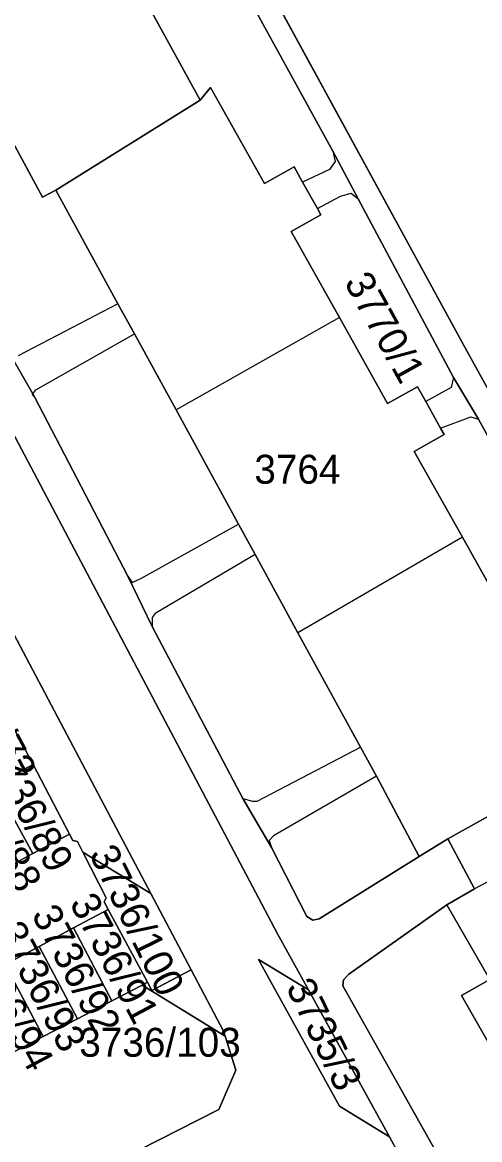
# Model space of a CAD drawing. Extents: x -262715 to -259381, y -1237238 to -1231182.
# Drawn here: x -261687.7 to -261656.1, y -1235487.1 to -1235409.9 of the extents above; entities that cross this region are included whole.
import ezdxf

# ---------------------------------------------------------------- set-up
doc = ezdxf.new("R2010")
doc.units = 0
for name, color, linetype in [('body_kn', 7, 'Continuous'), ('kladpar_druhypozemkov', 7, 'Continuous'), ('kladpar_hranice', 7, 'Continuous'), ('kladpar_parcelnecisla', 7, 'Continuous'), ('kladpar_plochy', 7, 'Continuous'), ('kladpar_sipky', 7, 'Continuous'), ('zappar_hrandruhpozemk', 7, 'Continuous')]:
    doc.layers.add(name, color=color, linetype=linetype)

msp = doc.modelspace()

# ---------------------------------------------------------------- linework, layer by layer
at = {"layer": 'body_kn'}
for p, q in [((-261674.72, -1235414.39), (-261674.72, -1235414.39)), ((-261674.72, -1235414.39), (-261674.72, -1235414.39)), ((-261675.43, -1235415.26), (-261675.43, -1235415.26)), ((-261666.28, -1235418.79), (-261666.28, -1235418.79)), ((-261666.28, -1235418.79), (-261666.28, -1235418.79)), ((-261666.1, -1235419.5), (-261666.1, -1235419.5)), ((-261668.94, -1235419.88), (-261668.94, -1235419.88)), ((-261666.51, -1235420.05), (-261666.51, -1235420.05)), ((-261671, -1235421.03), (-261671, -1235421.03)), ((-261668.36, -1235420.93), (-261668.36, -1235420.93)), ((-261686.33, -1235421.98), (-261686.33, -1235421.98)), ((-261685.41, -1235421.49), (-261685.41, -1235421.49)), ((-261665.74, -1235421.9), (-261665.74, -1235421.9)), ((-261665, -1235421.7), (-261665, -1235421.7)), ((-261667.33, -1235422.76), (-261667.33, -1235422.76)), ((-261667.33, -1235422.76), (-261667.33, -1235422.76)), ((-261664.52, -1235422.1), (-261664.52, -1235422.1)), ((-261667.09, -1235423.19), (-261667.09, -1235423.19)), ((-261669.15, -1235424.35), (-261669.15, -1235424.35)), ((-261681.12, -1235429.34), (-261681.12, -1235429.34)), ((-261681.12, -1235429.34), (-261681.12, -1235429.34)), ((-261665.82, -1235430.29), (-261665.82, -1235430.29)), ((-261665.82, -1235430.29), (-261665.82, -1235430.29)), ((-261679.99, -1235431.41), (-261679.99, -1235431.41)), ((-261657.24, -1235432.19), (-261657.24, -1235432.19)), ((-261660.42, -1235435.08), (-261660.42, -1235435.08)), ((-261658.09, -1235435.12), (-261658.09, -1235435.12)), ((-261657.93, -1235434.43), (-261657.93, -1235434.43)), ((-261657.93, -1235434.43), (-261657.93, -1235434.43)), ((-261687.05, -1235435.61), (-261687.05, -1235435.61)), ((-261687.01, -1235435.56), (-261687.01, -1235435.56)), ((-261687.01, -1235435.56), (-261687.01, -1235435.56)), ((-261686.87, -1235435.81), (-261686.87, -1235435.81)), ((-261686.87, -1235435.81), (-261686.87, -1235435.81)), ((-261686.8, -1235435.29), (-261686.8, -1235435.29)), ((-261677.11, -1235436.68), (-261677.11, -1235436.68)), ((-261662.49, -1235436.24), (-261662.49, -1235436.24)), ((-261659.85, -1235436.1), (-261659.85, -1235436.1)), ((-261656.74, -1235437.16), (-261656.74, -1235437.16)), ((-261656.21, -1235437.32), (-261656.21, -1235437.32)), ((-261658.82, -1235437.94), (-261658.82, -1235437.94)), ((-261658.82, -1235437.94), (-261658.82, -1235437.94)), ((-261658.58, -1235438.37), (-261658.58, -1235438.37)), ((-261660.64, -1235439.55), (-261660.64, -1235439.55)), ((-261672.79, -1235444.57), (-261672.79, -1235444.57)), ((-261657.31, -1235445.48), (-261657.31, -1235445.48)), ((-261657.31, -1235445.48), (-261657.31, -1235445.48)), ((-261671.63, -1235446.68), (-261671.63, -1235446.68)), ((-261671.63, -1235446.68), (-261671.63, -1235446.68)), ((-261680.44, -1235448.17), (-261680.44, -1235448.17)), ((-261680.44, -1235448.17), (-261680.44, -1235448.17)), ((-261680.13, -1235448.6), (-261680.13, -1235448.6)), ((-261679.54, -1235448.33), (-261679.54, -1235448.33)), ((-261678.75, -1235451.03), (-261678.75, -1235451.03)), ((-261678.55, -1235450.76), (-261678.55, -1235450.76)), ((-261678.75, -1235451.66), (-261678.75, -1235451.66)), ((-261668.68, -1235452.09), (-261668.68, -1235452.09)), ((-261664.36, -1235459.98), (-261664.36, -1235459.98)), ((-261686.99, -1235461.2), (-261686.99, -1235461.2)), ((-261663.26, -1235462), (-261663.26, -1235462)), ((-261663.26, -1235462), (-261663.26, -1235462)), ((-261672.49, -1235463.55), (-261672.49, -1235463.55)), ((-261672.49, -1235463.55), (-261672.49, -1235463.55)), ((-261671.83, -1235463.73), (-261671.83, -1235463.73)), ((-261671.49, -1235463.73), (-261671.49, -1235463.73)), ((-261684.47, -1235466), (-261684.47, -1235466)), ((-261684.24, -1235466.44), (-261684.24, -1235466.44)), ((-261683.92, -1235466.5), (-261683.92, -1235466.5)), ((-261670.68, -1235466.45), (-261670.68, -1235466.45)), ((-261670.38, -1235466.11), (-261670.38, -1235466.11)), ((-261658.33, -1235466.33), (-261658.33, -1235466.33)), ((-261687.01, -1235467.35), (-261687.01, -1235467.35)), ((-261683.54, -1235467.24), (-261683.54, -1235467.24)), ((-261683.54, -1235467.24), (-261683.54, -1235467.24)), ((-261670.5, -1235466.92), (-261670.5, -1235466.92)), ((-261660.3, -1235467.54), (-261660.3, -1235467.54)), ((-261656.48, -1235469.79), (-261656.48, -1235469.79)), ((-261682.07, -1235470.68), (-261682.07, -1235470.68)), ((-261681.93, -1235470.4), (-261681.93, -1235470.4)), ((-261678.85, -1235470.11), (-261678.85, -1235470.11)), ((-261678.85, -1235470.11), (-261678.85, -1235470.11)), ((-261681.79, -1235471.21), (-261681.79, -1235471.21)), ((-261658.39, -1235470.88), (-261658.39, -1235470.88)), ((-261668.07, -1235471.7), (-261668.07, -1235471.7)), ((-261667.66, -1235471.95), (-261667.66, -1235471.95)), ((-261667.22, -1235471.86), (-261667.22, -1235471.86)), ((-261684.2, -1235472.49), (-261684.2, -1235472.49)), ((-261684.2, -1235472.49), (-261684.2, -1235472.49)), ((-261670.09, -1235472.89), (-261670.09, -1235472.89)), ((-261686.56, -1235473.76), (-261686.56, -1235473.76)), ((-261686.56, -1235473.76), (-261686.56, -1235473.76)), ((-261671.4, -1235474.67), (-261671.4, -1235474.67)), ((-261676.06, -1235475.38), (-261676.06, -1235475.38)), ((-261676.06, -1235475.38), (-261676.06, -1235475.38)), ((-261665.53, -1235476.08), (-261665.53, -1235476.08)), ((-261665.17, -1235475.69), (-261665.17, -1235475.69)), ((-261679.46, -1235476.44), (-261679.46, -1235476.44)), ((-261679.08, -1235476.24), (-261679.08, -1235476.24)), ((-261678.77, -1235476.81), (-261678.77, -1235476.81)), ((-261667.96, -1235476.77), (-261667.96, -1235476.77)), ((-261667.96, -1235476.77), (-261667.96, -1235476.77)), ((-261665.58, -1235476.48), (-261665.58, -1235476.48)), ((-261681.54, -1235477.52), (-261681.54, -1235477.52)), ((-261657.39, -1235477.16), (-261657.39, -1235477.16)), ((-261683.91, -1235478.76), (-261683.91, -1235478.76)), ((-261673.82, -1235479.62), (-261673.82, -1235479.62)), ((-261673.71, -1235479.97), (-261673.71, -1235479.97)), ((-261686.28, -1235480), (-261686.28, -1235480)), ((-261672.98, -1235482.32), (-261672.98, -1235482.32)), ((-261674.14, -1235485.03), (-261674.14, -1235485.03)), ((-261665.81, -1235484.81), (-261665.81, -1235484.81)), ((-261662.36, -1235486.93), (-261662.36, -1235486.93)), ((-261662.36, -1235486.93), (-261662.36, -1235486.93))]:
    msp.add_line(p, q, dxfattribs=at)
at = {"layer": 'kladpar_druhypozemkov'}
for p, q in [((-261661.45, -1235431.63), (-261661.45, -1235431.63)), ((-261669.33, -1235439.52), (-261669.33, -1235439.52)), ((-261685.53, -1235464.72), (-261685.53, -1235464.72)), ((-261677.63, -1235474), (-261677.63, -1235474)), ((-261680.2, -1235475), (-261680.2, -1235475)), ((-261682.66, -1235476.19), (-261682.66, -1235476.19)), ((-261685.29, -1235477.12), (-261685.29, -1235477.12)), ((-261676.51, -1235477.13), (-261676.51, -1235477.13)), ((-261668.49, -1235477.64), (-261668.49, -1235477.64)), ((-261687.61, -1235478.56), (-261687.61, -1235478.56))]:
    msp.add_line(p, q, dxfattribs=at)
at = {"layer": 'kladpar_hranice'}
for p, q in [((-261703.62, -1235423.27), (-261678.85, -1235470.11)), ((-261667.96, -1235476.77), (-261662.36, -1235486.93))]:
    msp.add_line(p, q, dxfattribs=at)
for points in [[(-261809.04, -1235212.19), (-261808.62, -1235214.91), (-261807.47, -1235217.13), (-261805.77, -1235218.58), (-261802.73, -1235220.01), (-261795.65, -1235222.6), (-261786.63, -1235237.16), (-261748.08, -1235303.79), (-261742.98, -1235312.77), (-261741.37, -1235315.34), (-261739.11, -1235317.34), (-261735.07, -1235317.75), (-261705.46, -1235303.06), (-261703.37, -1235307.52), (-261732.44, -1235322.67), (-261734.95, -1235324.2), (-261737.36, -1235326.94), (-261738.5, -1235329.5), (-261738.26, -1235334.93), (-261737.37, -1235339), (-261730.12, -1235359.71), (-261723.19, -1235372.37), (-261670.09, -1235472.89), (-261667.96, -1235476.77)], [(-261704.58, -1235346.36), (-261682.17, -1235386.46), (-261657.24, -1235432.19), (-261642.97, -1235458.01)], [(-261622.45, -1235472.98), (-261625.03, -1235476.61), (-261628.14, -1235478.84), (-261629.4, -1235479.24), (-261630.36, -1235478.64), (-261640.86, -1235458.1), (-261642.97, -1235458.01), (-261657.24, -1235432.19), (-261682.17, -1235386.46), (-261704.58, -1235346.36)], [(-261661.1, -1235489.22), (-261662.36, -1235486.93), (-261667.96, -1235476.77), (-261670.09, -1235472.89), (-261723.19, -1235372.37), (-261730.12, -1235359.71)], [(-261697.29, -1235362.81), (-261691.94, -1235372.11), (-261689.95, -1235375.57), (-261683.4, -1235387.5), (-261681.43, -1235390.99), (-261675.09, -1235402.7), (-261673.13, -1235406.29), (-261666.28, -1235418.79), (-261664.52, -1235422.1), (-261657.93, -1235434.43), (-261656.21, -1235437.32), (-261649.76, -1235449.09)], [(-261649.76, -1235449.09), (-261656.21, -1235437.32), (-261657.93, -1235434.43), (-261664.52, -1235422.1), (-261666.28, -1235418.79), (-261673.13, -1235406.29), (-261675.09, -1235402.7), (-261681.43, -1235390.99), (-261683.4, -1235387.5), (-261689.95, -1235375.57), (-261691.94, -1235372.11), (-261697.29, -1235362.81)], [(-261801.27, -1235369.39), (-261787.77, -1235379.3), (-261783.89, -1235381.96), (-261746.22, -1235413.83), (-261733.45, -1235436.74), (-261727.89, -1235446.72), (-261708.1, -1235482.24), (-261703.58, -1235487.53), (-261696.5, -1235491.96), (-261691.65, -1235492.63), (-261686.53, -1235491.33), (-261674.14, -1235485.03), (-261672.98, -1235482.32), (-261673.71, -1235479.97), (-261673.82, -1235479.62), (-261676.06, -1235475.38), (-261678.85, -1235470.11), (-261703.62, -1235423.27), (-261707.83, -1235415.31), (-261712.43, -1235406.61), (-261716.8, -1235398.35), (-261718.47, -1235395.18), (-261719.26, -1235393.69), (-261731.81, -1235369.96)], [(-261703.87, -1235403.36), (-261697.12, -1235416.29), (-261695.39, -1235419.99), (-261688.61, -1235432.76), (-261687.01, -1235435.56), (-261686.87, -1235435.81), (-261680.44, -1235448.17), (-261678.75, -1235451.66), (-261672.49, -1235463.55), (-261670.5, -1235466.92), (-261668.07, -1235471.7), (-261667.66, -1235471.95), (-261667.22, -1235471.86), (-261660.3, -1235467.54), (-261658.33, -1235466.33), (-261656.48, -1235469.79), (-261658.39, -1235470.88), (-261665.17, -1235475.69), (-261665.53, -1235476.08), (-261665.58, -1235476.48), (-261656.26, -1235493.1)], [(-261678.89, -1235408.97), (-261675.43, -1235415.26), (-261685.41, -1235421.49), (-261686.33, -1235421.98), (-261689.85, -1235415.53), (-261691, -1235413.42), (-261695.01, -1235406.09)], [(-261653.99, -1235451.42), (-261657.31, -1235445.48), (-261660.64, -1235439.55), (-261658.58, -1235438.37), (-261658.82, -1235437.94), (-261659.85, -1235436.1), (-261660.42, -1235435.08), (-261662.49, -1235436.24), (-261665.82, -1235430.29), (-261669.15, -1235424.35), (-261667.09, -1235423.19), (-261667.33, -1235422.76), (-261668.36, -1235420.93), (-261668.94, -1235419.88), (-261671, -1235421.03), (-261674.72, -1235414.39), (-261675.43, -1235415.26), (-261678.89, -1235408.97)], [(-261648.74, -1235460.98), (-261658.33, -1235466.33), (-261660.3, -1235467.54), (-261663.26, -1235462), (-261664.36, -1235459.98), (-261668.68, -1235452.09), (-261671.63, -1235446.68), (-261672.79, -1235444.57), (-261677.11, -1235436.68), (-261679.99, -1235431.41), (-261681.12, -1235429.34), (-261685.41, -1235421.49), (-261675.43, -1235415.26), (-261674.72, -1235414.39)], [(-261674.72, -1235414.39), (-261671, -1235421.03), (-261668.94, -1235419.88), (-261668.36, -1235420.93), (-261667.33, -1235422.76), (-261667.09, -1235423.19), (-261669.15, -1235424.35), (-261665.82, -1235430.29), (-261662.49, -1235436.24), (-261660.42, -1235435.08), (-261659.85, -1235436.1), (-261658.82, -1235437.94), (-261658.58, -1235438.37), (-261660.64, -1235439.55), (-261657.31, -1235445.48), (-261653.99, -1235451.42)], [(-261689.85, -1235415.53), (-261686.33, -1235421.98), (-261685.41, -1235421.49), (-261681.12, -1235429.34), (-261679.99, -1235431.41), (-261677.11, -1235436.68), (-261672.79, -1235444.57), (-261671.63, -1235446.68), (-261668.68, -1235452.09), (-261664.36, -1235459.98), (-261663.26, -1235462), (-261660.3, -1235467.54), (-261667.22, -1235471.86), (-261667.66, -1235471.95), (-261668.07, -1235471.7), (-261670.5, -1235466.92), (-261672.49, -1235463.55), (-261678.75, -1235451.66), (-261680.44, -1235448.17), (-261686.87, -1235435.81), (-261687.01, -1235435.56), (-261688.61, -1235432.76)], [(-261689.6, -1235456.32), (-261686.99, -1235461.2), (-261689.62, -1235462.57), (-261692.14, -1235457.67), (-261689.6, -1235456.32)], [(-261678.85, -1235470.11), (-261683.54, -1235467.24), (-261683.92, -1235466.5), (-261684.24, -1235466.44), (-261684.47, -1235466), (-261686.99, -1235461.2), (-261689.6, -1235456.32)], [(-261647.72, -1235460.3), (-261645.63, -1235463.99), (-261643.84, -1235467.14), (-261644.82, -1235467.77), (-261643.8, -1235469.66), (-261641.18, -1235468.23), (-261636.44, -1235476.52), (-261652.5, -1235485.71), (-261657.39, -1235477.16), (-261655.43, -1235476.04), (-261658.39, -1235470.88), (-261656.48, -1235469.79), (-261658.33, -1235466.33), (-261648.74, -1235460.98), (-261647.72, -1235460.3)], [(-261689.62, -1235462.57), (-261686.99, -1235461.2), (-261684.47, -1235466), (-261687.01, -1235467.35), (-261689.62, -1235462.57)], [(-261691.92, -1235463.78), (-261689.62, -1235462.57), (-261687.01, -1235467.35), (-261689.35, -1235468.6), (-261691.92, -1235463.78)], [(-261689.35, -1235468.6), (-261687.01, -1235467.35), (-261684.47, -1235466), (-261684.24, -1235466.44), (-261683.92, -1235466.5), (-261683.54, -1235467.24), (-261681.93, -1235470.4), (-261682.07, -1235470.68), (-261681.79, -1235471.21), (-261684.2, -1235472.49), (-261686.56, -1235473.76), (-261688.92, -1235475.01)], [(-261683.54, -1235467.24), (-261678.85, -1235470.11), (-261676.06, -1235475.38), (-261678.77, -1235476.81), (-261679.08, -1235476.24), (-261681.79, -1235471.21), (-261682.07, -1235470.68), (-261681.93, -1235470.4), (-261683.54, -1235467.24)], [(-261684.2, -1235472.49), (-261681.79, -1235471.21), (-261679.08, -1235476.24), (-261679.46, -1235476.44), (-261681.54, -1235477.52), (-261684.2, -1235472.49)], [(-261652.41, -1235493.92), (-261656.26, -1235493.1), (-261665.58, -1235476.48), (-261665.53, -1235476.08), (-261665.17, -1235475.69), (-261658.39, -1235470.88), (-261655.43, -1235476.04), (-261657.39, -1235477.16), (-261652.5, -1235485.71)], [(-261684.2, -1235472.49), (-261681.54, -1235477.52), (-261683.91, -1235478.76), (-261686.56, -1235473.76), (-261684.2, -1235472.49)], [(-261686.56, -1235473.76), (-261683.91, -1235478.76), (-261686.28, -1235480), (-261688.92, -1235475.01), (-261686.56, -1235473.76)], [(-261688.92, -1235475.01), (-261686.28, -1235480), (-261688.66, -1235481.24), (-261691.29, -1235476.27), (-261688.92, -1235475.01)], [(-261662.36, -1235486.93), (-261665.81, -1235484.81), (-261671.4, -1235474.67), (-261667.96, -1235476.77)], [(-261667.96, -1235476.77), (-261671.4, -1235474.67), (-261665.81, -1235484.81), (-261662.36, -1235486.93)], [(-261676.06, -1235475.38), (-261673.82, -1235479.62), (-261673.71, -1235479.97), (-261679.46, -1235476.44), (-261679.08, -1235476.24), (-261678.77, -1235476.81), (-261676.06, -1235475.38)], [(-261688.66, -1235481.24), (-261686.28, -1235480), (-261683.91, -1235478.76), (-261681.54, -1235477.52), (-261679.46, -1235476.44), (-261673.71, -1235479.97), (-261672.98, -1235482.32), (-261674.14, -1235485.03), (-261686.53, -1235491.33)], [(-261662.36, -1235486.93), (-261661.1, -1235489.22), (-261659.04, -1235491.67), (-261656.26, -1235493.1), (-261652.41, -1235493.92), (-261651.28, -1235493.73)]]:
    msp.add_lwpolyline(points, dxfattribs=at)
at = {"layer": 'kladpar_plochy'}
for p, q in [((-261657.24, -1235432.19), (-261682.17, -1235386.46)), ((-261642.97, -1235458.01), (-261657.24, -1235432.19))]:
    msp.add_line(p, q, dxfattribs=at)
for points in [[(-261704.58, -1235346.36), (-261682.17, -1235386.46), (-261657.24, -1235432.19), (-261642.97, -1235458.01)], [(-261661.1, -1235489.22), (-261662.36, -1235486.93), (-261667.96, -1235476.77), (-261670.09, -1235472.89), (-261723.19, -1235372.37), (-261730.12, -1235359.71)], [(-261730.12, -1235359.71), (-261723.19, -1235372.37), (-261670.09, -1235472.89), (-261667.96, -1235476.77), (-261671.4, -1235474.67), (-261665.81, -1235484.81), (-261662.36, -1235486.93), (-261661.1, -1235489.22), (-261659.04, -1235491.67), (-261656.26, -1235493.1), (-261652.41, -1235493.92)], [(-261697.29, -1235362.81), (-261691.94, -1235372.11), (-261689.95, -1235375.57), (-261683.4, -1235387.5), (-261681.43, -1235390.99), (-261675.09, -1235402.7), (-261673.13, -1235406.29), (-261666.28, -1235418.79), (-261664.52, -1235422.1), (-261657.93, -1235434.43), (-261656.21, -1235437.32), (-261649.76, -1235449.09)], [(-261649.76, -1235449.09), (-261656.21, -1235437.32), (-261657.93, -1235434.43), (-261664.52, -1235422.1), (-261666.28, -1235418.79), (-261673.13, -1235406.29), (-261675.09, -1235402.7), (-261681.43, -1235390.99), (-261683.4, -1235387.5), (-261689.95, -1235375.57), (-261691.94, -1235372.11), (-261697.29, -1235362.81)], [(-261801.27, -1235369.39), (-261787.77, -1235379.3), (-261783.89, -1235381.96), (-261746.22, -1235413.83), (-261733.45, -1235436.74), (-261727.89, -1235446.72), (-261708.1, -1235482.24), (-261703.58, -1235487.53), (-261696.5, -1235491.96), (-261691.65, -1235492.63), (-261686.53, -1235491.33), (-261674.14, -1235485.03), (-261672.98, -1235482.32), (-261673.71, -1235479.97), (-261673.82, -1235479.62), (-261676.06, -1235475.38), (-261678.85, -1235470.11), (-261703.62, -1235423.27), (-261707.83, -1235415.31), (-261712.43, -1235406.61), (-261716.8, -1235398.35), (-261718.47, -1235395.18), (-261719.26, -1235393.69), (-261731.81, -1235369.96)], [(-261703.87, -1235403.36), (-261697.12, -1235416.29), (-261695.39, -1235419.99), (-261688.61, -1235432.76), (-261687.01, -1235435.56), (-261686.87, -1235435.81), (-261680.44, -1235448.17), (-261678.75, -1235451.66), (-261672.49, -1235463.55), (-261670.5, -1235466.92), (-261668.07, -1235471.7), (-261667.66, -1235471.95), (-261667.22, -1235471.86), (-261660.3, -1235467.54), (-261658.33, -1235466.33), (-261656.48, -1235469.79), (-261658.39, -1235470.88), (-261665.17, -1235475.69), (-261665.53, -1235476.08), (-261665.58, -1235476.48), (-261656.26, -1235493.1)], [(-261678.89, -1235408.97), (-261675.43, -1235415.26), (-261685.41, -1235421.49), (-261686.33, -1235421.98), (-261689.85, -1235415.53), (-261691, -1235413.42), (-261695.01, -1235406.09)], [(-261653.99, -1235451.42), (-261657.31, -1235445.48), (-261660.64, -1235439.55), (-261658.58, -1235438.37), (-261658.82, -1235437.94), (-261659.85, -1235436.1), (-261660.42, -1235435.08), (-261662.49, -1235436.24), (-261665.82, -1235430.29), (-261669.15, -1235424.35), (-261667.09, -1235423.19), (-261667.33, -1235422.76), (-261668.36, -1235420.93), (-261668.94, -1235419.88), (-261671, -1235421.03), (-261674.72, -1235414.39), (-261675.43, -1235415.26), (-261678.89, -1235408.97)], [(-261648.74, -1235460.98), (-261658.33, -1235466.33), (-261660.3, -1235467.54), (-261663.26, -1235462), (-261664.36, -1235459.98), (-261668.68, -1235452.09), (-261671.63, -1235446.68), (-261672.79, -1235444.57), (-261677.11, -1235436.68), (-261679.99, -1235431.41), (-261681.12, -1235429.34), (-261685.41, -1235421.49), (-261675.43, -1235415.26), (-261674.72, -1235414.39), (-261671, -1235421.03), (-261668.94, -1235419.88), (-261668.36, -1235420.93), (-261667.33, -1235422.76), (-261667.09, -1235423.19), (-261669.15, -1235424.35), (-261665.82, -1235430.29), (-261662.49, -1235436.24), (-261660.42, -1235435.08), (-261659.85, -1235436.1), (-261658.82, -1235437.94), (-261658.58, -1235438.37), (-261660.64, -1235439.55), (-261657.31, -1235445.48), (-261653.99, -1235451.42)], [(-261689.85, -1235415.53), (-261686.33, -1235421.98), (-261685.41, -1235421.49), (-261681.12, -1235429.34), (-261679.99, -1235431.41), (-261677.11, -1235436.68), (-261672.79, -1235444.57), (-261671.63, -1235446.68), (-261668.68, -1235452.09), (-261664.36, -1235459.98), (-261663.26, -1235462), (-261660.3, -1235467.54), (-261667.22, -1235471.86), (-261667.66, -1235471.95), (-261668.07, -1235471.7), (-261670.5, -1235466.92), (-261672.49, -1235463.55), (-261678.75, -1235451.66), (-261680.44, -1235448.17), (-261686.87, -1235435.81), (-261687.01, -1235435.56), (-261688.61, -1235432.76)], [(-261703.62, -1235423.27), (-261678.85, -1235470.11), (-261683.54, -1235467.24), (-261683.92, -1235466.5), (-261684.24, -1235466.44), (-261684.47, -1235466), (-261686.99, -1235461.2), (-261689.6, -1235456.32)], [(-261689.35, -1235468.6), (-261687.01, -1235467.35), (-261684.47, -1235466), (-261684.24, -1235466.44), (-261683.92, -1235466.5), (-261683.54, -1235467.24), (-261681.93, -1235470.4), (-261682.07, -1235470.68), (-261681.79, -1235471.21), (-261684.2, -1235472.49), (-261686.56, -1235473.76), (-261688.92, -1235475.01)], [(-261652.41, -1235493.92), (-261656.26, -1235493.1), (-261665.58, -1235476.48), (-261665.53, -1235476.08), (-261665.17, -1235475.69), (-261658.39, -1235470.88), (-261655.43, -1235476.04), (-261657.39, -1235477.16), (-261652.5, -1235485.71)], [(-261688.66, -1235481.24), (-261686.28, -1235480), (-261683.91, -1235478.76), (-261681.54, -1235477.52), (-261679.46, -1235476.44), (-261673.71, -1235479.97), (-261672.98, -1235482.32), (-261674.14, -1235485.03), (-261686.53, -1235491.33)]]:
    msp.add_lwpolyline(points, dxfattribs=at)
for points in [[(-261689.6, -1235456.32), (-261686.99, -1235461.2), (-261689.62, -1235462.57), (-261692.14, -1235457.67)], [(-261647.72, -1235460.3), (-261645.63, -1235463.99), (-261643.84, -1235467.14), (-261644.82, -1235467.77), (-261643.8, -1235469.66), (-261641.18, -1235468.23), (-261636.44, -1235476.52), (-261652.5, -1235485.71), (-261657.39, -1235477.16), (-261655.43, -1235476.04), (-261658.39, -1235470.88), (-261656.48, -1235469.79), (-261658.33, -1235466.33), (-261648.74, -1235460.98)], [(-261689.62, -1235462.57), (-261686.99, -1235461.2), (-261684.47, -1235466), (-261687.01, -1235467.35)], [(-261691.92, -1235463.78), (-261689.62, -1235462.57), (-261687.01, -1235467.35), (-261689.35, -1235468.6)], [(-261683.54, -1235467.24), (-261678.85, -1235470.11), (-261676.06, -1235475.38), (-261678.77, -1235476.81), (-261679.08, -1235476.24), (-261681.79, -1235471.21), (-261682.07, -1235470.68), (-261681.93, -1235470.4)], [(-261684.2, -1235472.49), (-261681.79, -1235471.21), (-261679.08, -1235476.24), (-261679.46, -1235476.44), (-261681.54, -1235477.52)], [(-261684.2, -1235472.49), (-261681.54, -1235477.52), (-261683.91, -1235478.76), (-261686.56, -1235473.76)], [(-261686.56, -1235473.76), (-261683.91, -1235478.76), (-261686.28, -1235480), (-261688.92, -1235475.01)], [(-261688.92, -1235475.01), (-261686.28, -1235480), (-261688.66, -1235481.24), (-261691.29, -1235476.27)], [(-261667.96, -1235476.77), (-261662.36, -1235486.93), (-261665.81, -1235484.81), (-261671.4, -1235474.67)], [(-261676.06, -1235475.38), (-261673.82, -1235479.62), (-261673.71, -1235479.97), (-261679.46, -1235476.44), (-261679.08, -1235476.24), (-261678.77, -1235476.81)]]:
    msp.add_lwpolyline(points, close=True, dxfattribs=at)
at = {"layer": 'kladpar_sipky'}
msp.add_line((-261676.18, -1235477.5), (-261676.18, -1235477.5), dxfattribs=at)
at = {"layer": 'zappar_hrandruhpozemk'}
for p, q in [((-261666.51, -1235420.05), (-261668.36, -1235420.93)), ((-261667.33, -1235422.76), (-261665.74, -1235421.9)), ((-261681.12, -1235429.34), (-261688.02, -1235432.93)), ((-261665.82, -1235430.29), (-261677.11, -1235436.68)), ((-261686.8, -1235435.29), (-261679.99, -1235431.41)), ((-261658.09, -1235435.12), (-261659.85, -1235436.1)), ((-261657.93, -1235434.43), (-261658.09, -1235435.12)), ((-261687.01, -1235435.56), (-261686.8, -1235435.29)), ((-261658.82, -1235437.94), (-261656.74, -1235437.16)), ((-261656.74, -1235437.16), (-261656.21, -1235437.32)), ((-261657.31, -1235445.48), (-261668.68, -1235452.09)), ((-261671.63, -1235446.68), (-261678.55, -1235450.76)), ((-261671.49, -1235463.73), (-261664.36, -1235459.98)), ((-261663.26, -1235462), (-261670.38, -1235466.11)), ((-261645.63, -1235463.99), (-261656.48, -1235469.79))]:
    msp.add_line(p, q, dxfattribs=at)
for points in [[(-261666.28, -1235418.79), (-261666.1, -1235419.5), (-261666.51, -1235420.05)], [(-261665.74, -1235421.9), (-261665, -1235421.7), (-261664.52, -1235422.1)], [(-261686.87, -1235435.81), (-261687.05, -1235435.61), (-261687.01, -1235435.56)], [(-261680.44, -1235448.17), (-261680.13, -1235448.6), (-261679.54, -1235448.33), (-261672.79, -1235444.57)], [(-261678.55, -1235450.76), (-261678.75, -1235451.03), (-261678.75, -1235451.66)], [(-261672.49, -1235463.55), (-261671.83, -1235463.73), (-261671.49, -1235463.73)], [(-261670.38, -1235466.11), (-261670.68, -1235466.45), (-261670.5, -1235466.92)]]:
    msp.add_lwpolyline(points, dxfattribs=at)

# ---------------------------------------------------------------- texts
at = {"layer": 'kladpar_parcelnecisla'}
for s, rotation, p in [('3770/1', 299, (-261665.526, -1235427.857)), ('3736/72', 298, (-261692.963, -1235453.957)), ('3736/89', 298, (-261690.409, -1235460.284)), ('3736/88', 298, (-261692.59, -1235461.643)), ('3736/100', 296, (-261683.143, -1235467.361)), ('3736/91', 298, (-261684.502, -1235470.764)), ('3736/92', 298, (-261687.135, -1235471.556)), ('3736/93', 298, (-261689.533, -1235472.712)), ('3736/94', 298, (-261691.775, -1235474.032)), ('3735/3', 296, (-261669.543, -1235476.576))]:
    msp.add_text(s, height=2, rotation=rotation, dxfattribs=at).set_placement(p)
for s, p in [('3764', (-261671.695, -1235441.78)), ('3736/103', (-261683.794, -1235481.39))]:
    msp.add_text(s, height=2, dxfattribs=at).set_placement(p)

doc.saveas('drawing.dxf')
